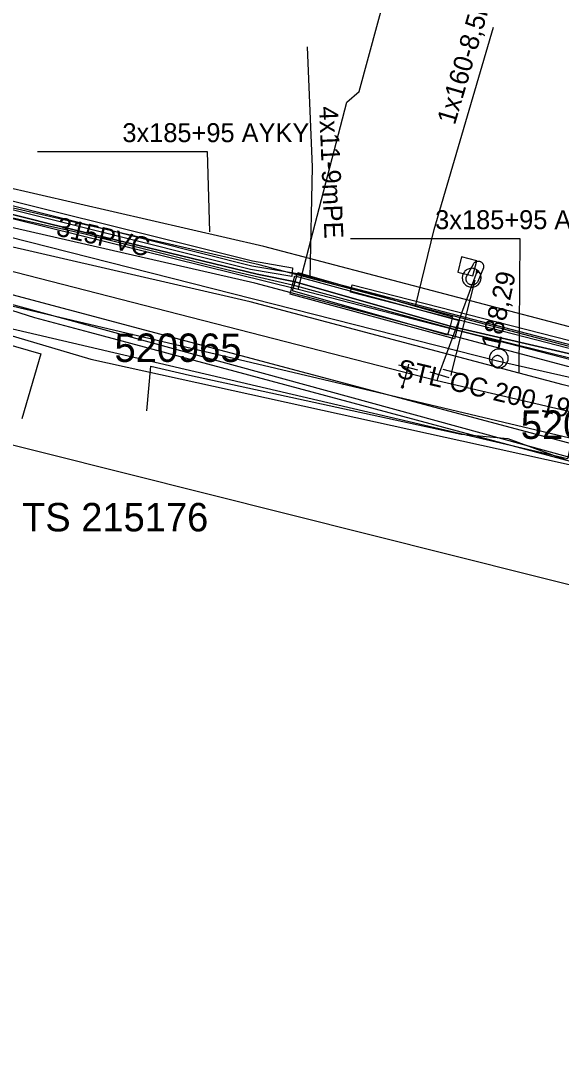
# Model space of a CAD drawing. Extents: x -746464 to -745690, y -1051581 to -1049993.
# Drawn here: x -746046 to -746017.5, y -1050643 to -1050588.4 of the extents above; entities that cross this region are included whole.
import ezdxf

# ---------------------------------------------------------------- set-up
doc = ezdxf.new("R2010")
doc.units = 0
for name, color, linetype in [('04_CETIN_neprovozovane', 7, 'Continuous'), ('04_CETIN_sdelovaci_podzem', 7, 'Continuous'), ('37_TVNET_sdelovaci_televizni kabely', 7, 'Continuous'), ('45_Eltodo_napajeci_kabel_NN', 7, 'Continuous'), ('45_Eltodo_popisy', 7, 'Continuous'), ('45_Eltodo_vedeni_NN_zemni', 7, 'Continuous'), ('48_Prazs_plynarenska_STL', 7, 'Continuous'), ('48_Prazs_plynarenska_STL_popisy', 7, 'Continuous'), ('51_PVaK_kanal_jednotna_overena poloha_rad', 7, 'Continuous'), ('51_PVaK_kanal_objekty', 7, 'Continuous'), ('51_PVaK_kanal_popisy', 7, 'Continuous'), ('51_PVaK_vodovod_chranicky_objekty', 7, 'Continuous'), ('51_PVaK_vodovod_overena poloha_pripojka', 7, 'Continuous'), ('51_PVaK_vodovod_overena poloha_rad', 7, 'Continuous'), ('51_PVaK_vodovod_zruseno_neoverena poloha', 7, 'Continuous'), ('55_PREdi_chranicky', 7, 'Continuous'), ('55_PREdi_NN', 7, 'Continuous'), ('55_PREdi_NN_popisy', 7, 'Continuous'), ('55_PREdi_stavby_popisy', 7, 'Continuous'), ('55_PREdi_VN', 7, 'Continuous'), ('55_PREdi_ZRUSENE_elektro', 7, 'Continuous')]:
    doc.layers.add(name, color=color, linetype=linetype)

msp = doc.modelspace()

# ---------------------------------------------------------------- linework, layer by layer
at = {"layer": '04_CETIN_neprovozovane'}
for points in [[(-746077.75, -1050600.04), (-746070.09, -1050602.34), (-746062.72, -1050598.54), (-746045.22, -1050604.11)], [(-746045.22, -1050604.11), (-746042.32, -1050604.89)], [(-746042.32, -1050604.89), (-746007.9, -1050614.14)]]:
    msp.add_lwpolyline(points, dxfattribs=at)
at = {"layer": '04_CETIN_sdelovaci_podzem'}
for points in [[(-746031.33, -1050602.62), (-746028.76, -1050592.74), (-746028.11, -1050592.18), (-746025.71, -1050583.31), (-746026.34, -1050580.8)], [(-746082.27, -1050612.86), (-746078.05, -1050599.01), (-746075.69, -1050591.97), (-746075.48, -1050591.71), (-746070.02, -1050593.33), (-746051.24, -1050597.4), (-746047.9, -1050598.52), (-746031.33, -1050602.62)], [(-746031.33, -1050602.62), (-746008.04, -1050608.63)], [(-746031.33, -1050602.62), (-746008.04, -1050608.63), (-745985.2, -1050613.51), (-745983, -1050613.31)], [(-746039.31, -1050609.04), (-746039.09, -1050606.67), (-746037.06, -1050607.15), (-746022.75, -1050610.27), (-746020.28, -1050610.49), (-746011.42, -1050613.75), (-746000.7, -1050616.14), (-745992.43, -1050617.61)], [(-746037.06, -1050607.15), (-746022.75, -1050610.27)]]:
    msp.add_lwpolyline(points, dxfattribs=at)
at = {"layer": '37_TVNET_sdelovaci_televizni kabely'}
msp.add_lwpolyline([(-745984.595, -1050626.363), (-746079.15, -1050602.616), (-746117.902, -1050728.62), (-746140.499, -1050964.785), (-746150.343, -1051014.385), (-746134.374, -1051025.766), (-746053.56, -1051028.358)], dxfattribs=at)
at = {"layer": '45_Eltodo_napajeci_kabel_NN'}
msp.add_lwpolyline([(-746120.222, -1050780.456), (-746117.893, -1050761.331), (-746115.771, -1050739.469), (-746111.954, -1050718.14), (-746112.159, -1050718.76), (-746102.169, -1050679.37), (-746100.421, -1050672.083), (-746096.865, -1050659.485), (-746093.587, -1050648.313), (-746077.373, -1050597.206), (-746063.594, -1050600.606), (-746044.898, -1050606.017), (-746045.886, -1050609.461)], dxfattribs=at)
at = {"layer": '45_Eltodo_vedeni_NN_zemni'}
for points in [[(-746061.297, -1050600.658), (-746042.266, -1050606.301)], [(-746042.266, -1050606.301), (-746020.794, -1050611.035)], [(-746020.794, -1050611.035), (-745999.067, -1050615.844)]]:
    msp.add_lwpolyline(points, dxfattribs=at)
at = {"layer": '48_Prazs_plynarenska_STL'}
msp.add_lwpolyline([(-746067.18, -1050601.29), (-746066.36, -1050600.78), (-746062.14, -1050599.78), (-746027.15, -1050608.05), (-745985.937, -1050617.84)], dxfattribs=at)
at = {"layer": '51_PVaK_kanal_jednotna_overena poloha_rad'}
for points in [[(-746020.83, -1050606.42), (-746056.318, -1050597.395), (-746066.01, -1050594.93)], [(-745978.75, -1050615.94), (-745979.378, -1050615.798), (-745986.498, -1050614.187), (-746013.222, -1050608.141), (-746020.83, -1050606.42)]]:
    msp.add_lwpolyline(points, dxfattribs=at)
at = {"layer": '51_PVaK_kanal_objekty'}
for points in [[(-746020.26, -1050606.27), (-746020.27, -1050606.22), (-746020.27, -1050606.17), (-746020.29, -1050606.12), (-746020.31, -1050606.07), (-746020.33, -1050606.02), (-746020.36, -1050605.98), (-746020.39, -1050605.94), (-746020.43, -1050605.9), (-746020.47, -1050605.87), (-746020.51, -1050605.84), (-746020.56, -1050605.82), (-746020.61, -1050605.8), (-746020.66, -1050605.78), (-746020.71, -1050605.78), (-746020.76, -1050605.77), (-746020.81, -1050605.78), (-746020.86, -1050605.78), (-746020.91, -1050605.8), (-746020.96, -1050605.82), (-746021.01, -1050605.84), (-746021.05, -1050605.87), (-746021.09, -1050605.9), (-746021.13, -1050605.94), (-746021.16, -1050605.98), (-746021.19, -1050606.02), (-746021.21, -1050606.07), (-746021.23, -1050606.12), (-746021.25, -1050606.17), (-746021.25, -1050606.22), (-746021.26, -1050606.27), (-746021.25, -1050606.32), (-746021.25, -1050606.37), (-746021.23, -1050606.42), (-746021.21, -1050606.47), (-746021.19, -1050606.52), (-746021.16, -1050606.56), (-746021.13, -1050606.6), (-746021.09, -1050606.64), (-746021.05, -1050606.67), (-746021.01, -1050606.7), (-746020.96, -1050606.72), (-746020.91, -1050606.74), (-746020.86, -1050606.76), (-746020.81, -1050606.76), (-746020.76, -1050606.77), (-746020.71, -1050606.76), (-746020.66, -1050606.76), (-746020.61, -1050606.74), (-746020.56, -1050606.72), (-746020.51, -1050606.7), (-746020.47, -1050606.67), (-746020.43, -1050606.64), (-746020.39, -1050606.6), (-746020.36, -1050606.56), (-746020.33, -1050606.52), (-746020.31, -1050606.47), (-746020.29, -1050606.42), (-746020.27, -1050606.37), (-746020.27, -1050606.32), (-746020.26, -1050606.27)], [(-746020.53, -1050606.42), (-746020.53, -1050606.39), (-746020.536, -1050606.36), (-746020.542, -1050606.33), (-746020.554, -1050606.3), (-746020.572, -1050606.27), (-746020.59, -1050606.246), (-746020.608, -1050606.222), (-746020.632, -1050606.198), (-746020.656, -1050606.18), (-746020.68, -1050606.162), (-746020.71, -1050606.144), (-746020.74, -1050606.132), (-746020.77, -1050606.126), (-746020.8, -1050606.12), (-746020.83, -1050606.12), (-746020.86, -1050606.12), (-746020.89, -1050606.126), (-746020.92, -1050606.132), (-746020.95, -1050606.144), (-746020.98, -1050606.162), (-746021.004, -1050606.18), (-746021.028, -1050606.198), (-746021.052, -1050606.222), (-746021.07, -1050606.246), (-746021.088, -1050606.27), (-746021.106, -1050606.3), (-746021.118, -1050606.33), (-746021.124, -1050606.36), (-746021.13, -1050606.39), (-746021.13, -1050606.42), (-746021.13, -1050606.45), (-746021.124, -1050606.48), (-746021.118, -1050606.51), (-746021.106, -1050606.54), (-746021.088, -1050606.57), (-746021.07, -1050606.594), (-746021.052, -1050606.618), (-746021.028, -1050606.642), (-746021.004, -1050606.66), (-746020.98, -1050606.678), (-746020.95, -1050606.696), (-746020.92, -1050606.708), (-746020.89, -1050606.714), (-746020.86, -1050606.72), (-746020.83, -1050606.72), (-746020.8, -1050606.72), (-746020.77, -1050606.714), (-746020.74, -1050606.708), (-746020.71, -1050606.696), (-746020.68, -1050606.678), (-746020.656, -1050606.66), (-746020.632, -1050606.642), (-746020.608, -1050606.618), (-746020.59, -1050606.594), (-746020.572, -1050606.57), (-746020.554, -1050606.54), (-746020.542, -1050606.51), (-746020.536, -1050606.48), (-746020.53, -1050606.45), (-746020.53, -1050606.42)]]:
    msp.add_lwpolyline(points, dxfattribs=at)
at = {"layer": '51_PVaK_vodovod_chranicky_objekty'}
for p, q in [((-746021.951, -1050601.715), (-746021.83, -1050601.643)), ((-746021.951, -1050601.715), (-746021.947, -1050601.696)), ((-746021.951, -1050601.715), (-746021.932, -1050601.72)), ((-746021.927, -1050601.618), (-746021.932, -1050601.637)), ((-746021.855, -1050601.74), (-746021.927, -1050601.618)), ((-746021.927, -1050601.618), (-746021.908, -1050601.623)), ((-746021.855, -1050601.74), (-746021.874, -1050601.735)), ((-746021.855, -1050601.74), (-746021.85, -1050601.72)), ((-746021.83, -1050601.643), (-746021.849, -1050601.638)), ((-746021.83, -1050601.643), (-746021.835, -1050601.662)), ((-746025.019, -1050606.89), (-746026.019, -1050606.623)), ((-746023.38, -1050607.292), (-746024.38, -1050606.992)), ((-746022.687, -1050607.108), (-746023.687, -1050606.854)), ((-746025.893, -1050607.799), (-746025.771, -1050607.728)), ((-746025.893, -1050607.799), (-746025.888, -1050607.78)), ((-746025.893, -1050607.799), (-746025.874, -1050607.804)), ((-746025.867, -1050607.703), (-746025.872, -1050607.722)), ((-746025.796, -1050607.825), (-746025.867, -1050607.703)), ((-746025.867, -1050607.703), (-746025.848, -1050607.708)), ((-746025.796, -1050607.825), (-746025.816, -1050607.82)), ((-746025.796, -1050607.825), (-746025.791, -1050607.806)), ((-746025.771, -1050607.728), (-746025.79, -1050607.723)), ((-746025.771, -1050607.728), (-746025.776, -1050607.748))]:
    msp.add_line(p, q, dxfattribs=at)
for points in [[(-746022.126, -1050601.913), (-746021.924, -1050601.115), (-746022.721, -1050600.913), (-746022.924, -1050601.71)], [(-746021.57, -1050601.49), (-746021.87, -1050602.21), (-746021.883, -1050602.235), (-746021.899, -1050602.259), (-746021.916, -1050602.281), (-746021.935, -1050602.302), (-746021.956, -1050602.321), (-746021.979, -1050602.338), (-746022.003, -1050602.352), (-746022.028, -1050602.365), (-746022.055, -1050602.376), (-746022.082, -1050602.384), (-746022.109, -1050602.39), (-746022.138, -1050602.393), (-746022.166, -1050602.394), (-746022.194, -1050602.392), (-746022.222, -1050602.388), (-746022.25, -1050602.381), (-746022.276, -1050602.372), (-746022.302, -1050602.361), (-746022.327, -1050602.348), (-746022.351, -1050602.332), (-746022.373, -1050602.314), (-746022.393, -1050602.295), (-746022.412, -1050602.274), (-746022.429, -1050602.251), (-746022.443, -1050602.227), (-746022.456, -1050602.201), (-746022.466, -1050602.175), (-746022.474, -1050602.148), (-746022.48, -1050602.12), (-746022.483, -1050602.092), (-746022.483, -1050602.064), (-746022.481, -1050602.035), (-746022.477, -1050602.007), (-746022.47, -1050601.98), (-746022.1, -1050601.29), (-746022.088, -1050601.268), (-746022.074, -1050601.248), (-746022.059, -1050601.229), (-746022.042, -1050601.211), (-746022.024, -1050601.194), (-746022.004, -1050601.18), (-746021.983, -1050601.167), (-746021.961, -1050601.156), (-746021.938, -1050601.147), (-746021.914, -1050601.14), (-746021.89, -1050601.135), (-746021.865, -1050601.132), (-746021.841, -1050601.131), (-746021.816, -1050601.133), (-746021.792, -1050601.136), (-746021.768, -1050601.142), (-746021.744, -1050601.15), (-746021.722, -1050601.159), (-746021.7, -1050601.171), (-746021.679, -1050601.184), (-746021.66, -1050601.2), (-746021.642, -1050601.216), (-746021.625, -1050601.235), (-746021.61, -1050601.254), (-746021.597, -1050601.275), (-746021.586, -1050601.297), (-746021.577, -1050601.32), (-746021.569, -1050601.344), (-746021.564, -1050601.368), (-746021.561, -1050601.392), (-746021.56, -1050601.417), (-746021.561, -1050601.441), (-746021.565, -1050601.466)]]:
    msp.add_lwpolyline(points, close=True, dxfattribs=at)
for points in [[(-746022.065, -1050601.526), (-746022.116, -1050601.523), (-746022.164, -1050601.511), (-746022.217, -1050601.518), (-746022.271, -1050601.525), (-746022.324, -1050601.532), (-746022.371, -1050601.551), (-746022.417, -1050601.57), (-746022.465, -1050601.599), (-746022.504, -1050601.631), (-746022.543, -1050601.662), (-746022.575, -1050601.706), (-746022.607, -1050601.749), (-746022.638, -1050601.793), (-746022.651, -1050601.842), (-746022.673, -1050601.888), (-746022.675, -1050601.939), (-746022.688, -1050601.987), (-746022.681, -1050602.041), (-746022.673, -1050602.094), (-746022.666, -1050602.147), (-746022.647, -1050602.194), (-746022.628, -1050602.24), (-746022.599, -1050602.288), (-746022.567, -1050602.327), (-746022.536, -1050602.366), (-746022.492, -1050602.398), (-746022.449, -1050602.43), (-746022.405, -1050602.461), (-746022.357, -1050602.474), (-746022.311, -1050602.496), (-746022.26, -1050602.498), (-746022.211, -1050602.511), (-746022.158, -1050602.504), (-746022.104, -1050602.496), (-746022.051, -1050602.489), (-746022.005, -1050602.47), (-746021.958, -1050602.451), (-746021.91, -1050602.422), (-746021.871, -1050602.39), (-746021.832, -1050602.359), (-746021.8, -1050602.315), (-746021.769, -1050602.272), (-746021.737, -1050602.228), (-746021.725, -1050602.18), (-746021.703, -1050602.134), (-746021.7, -1050602.083), (-746021.688, -1050602.034), (-746021.695, -1050601.981), (-746021.702, -1050601.927), (-746021.709, -1050601.874), (-746021.728, -1050601.828), (-746021.747, -1050601.782), (-746021.776, -1050601.733), (-746021.808, -1050601.694), (-746021.839, -1050601.655), (-746021.883, -1050601.623), (-746021.926, -1050601.592), (-746021.97, -1050601.56), (-746022.019, -1050601.548), (-746022.065, -1050601.526)], [(-746021.878, -1050601.63), (-746021.883, -1050601.629), (-746021.888, -1050601.629), (-746021.893, -1050601.629), (-746021.899, -1050601.629), (-746021.904, -1050601.631), (-746021.909, -1050601.633), (-746021.914, -1050601.635), (-746021.918, -1050601.638), (-746021.922, -1050601.641), (-746021.926, -1050601.644), (-746021.93, -1050601.648), (-746021.934, -1050601.652), (-746021.936, -1050601.657), (-746021.938, -1050601.662), (-746021.939, -1050601.666), (-746021.94, -1050601.671), (-746021.941, -1050601.676), (-746021.941, -1050601.682), (-746021.94, -1050601.687), (-746021.939, -1050601.692), (-746021.937, -1050601.697), (-746021.935, -1050601.702), (-746021.932, -1050601.707), (-746021.929, -1050601.71), (-746021.926, -1050601.714), (-746021.921, -1050601.718), (-746021.917, -1050601.722), (-746021.912, -1050601.724), (-746021.908, -1050601.726), (-746021.903, -1050601.727), (-746021.898, -1050601.728), (-746021.893, -1050601.729), (-746021.888, -1050601.729), (-746021.883, -1050601.728), (-746021.877, -1050601.727), (-746021.872, -1050601.725), (-746021.868, -1050601.723), (-746021.863, -1050601.72), (-746021.859, -1050601.717), (-746021.855, -1050601.714), (-746021.851, -1050601.709), (-746021.848, -1050601.705), (-746021.846, -1050601.701), (-746021.843, -1050601.696), (-746021.842, -1050601.691), (-746021.841, -1050601.686), (-746021.841, -1050601.681), (-746021.841, -1050601.676), (-746021.841, -1050601.671), (-746021.843, -1050601.665), (-746021.845, -1050601.661), (-746021.847, -1050601.656), (-746021.85, -1050601.651), (-746021.853, -1050601.647), (-746021.856, -1050601.643), (-746021.86, -1050601.639), (-746021.864, -1050601.636), (-746021.869, -1050601.634), (-746021.874, -1050601.632), (-746021.878, -1050601.63)], [(-746025.819, -1050607.715), (-746025.824, -1050607.714), (-746025.829, -1050607.714), (-746025.834, -1050607.714), (-746025.839, -1050607.714), (-746025.845, -1050607.716), (-746025.85, -1050607.718), (-746025.854, -1050607.72), (-746025.859, -1050607.722), (-746025.863, -1050607.725), (-746025.867, -1050607.729), (-746025.871, -1050607.733), (-746025.874, -1050607.737), (-746025.877, -1050607.741), (-746025.879, -1050607.746), (-746025.88, -1050607.751), (-746025.881, -1050607.756), (-746025.882, -1050607.761), (-746025.882, -1050607.766), (-746025.881, -1050607.771), (-746025.88, -1050607.777), (-746025.878, -1050607.781), (-746025.876, -1050607.786), (-746025.873, -1050607.791), (-746025.87, -1050607.795), (-746025.867, -1050607.799), (-746025.863, -1050607.803), (-746025.859, -1050607.806), (-746025.854, -1050607.809), (-746025.85, -1050607.811), (-746025.845, -1050607.812), (-746025.84, -1050607.813), (-746025.835, -1050607.814), (-746025.83, -1050607.814), (-746025.824, -1050607.813), (-746025.819, -1050607.812), (-746025.814, -1050607.81), (-746025.809, -1050607.808), (-746025.805, -1050607.805), (-746025.801, -1050607.802), (-746025.797, -1050607.799), (-746025.793, -1050607.795), (-746025.789, -1050607.791), (-746025.787, -1050607.786), (-746025.785, -1050607.782), (-746025.783, -1050607.777), (-746025.782, -1050607.772), (-746025.782, -1050607.767), (-746025.782, -1050607.762), (-746025.782, -1050607.756), (-746025.784, -1050607.751), (-746025.786, -1050607.746), (-746025.788, -1050607.741), (-746025.79, -1050607.737), (-746025.793, -1050607.733), (-746025.797, -1050607.729), (-746025.801, -1050607.724), (-746025.805, -1050607.721), (-746025.81, -1050607.719), (-746025.814, -1050607.717), (-746025.819, -1050607.715)]]:
    msp.add_lwpolyline(points, dxfattribs=at)
at = {"layer": '51_PVaK_vodovod_overena poloha_pripojka'}
for p, q in [((-746023.92, -1050607.13), (-746021.89, -1050601.68)), ((-746024.01, -1050607.43), (-746023.92, -1050607.13))]:
    msp.add_line(p, q, dxfattribs=at)
at = {"layer": '51_PVaK_vodovod_overena poloha_rad'}
msp.add_lwpolyline([(-746081.34, -1050614.63), (-746081.3, -1050614.56), (-746081.21, -1050614.34), (-746080.93, -1050614.25), (-746080.88, -1050614.08), (-746080.83, -1050613.84), (-746075.11, -1050595.11), (-746074.59, -1050594.87), (-746073.97, -1050594.57), (-746024.01, -1050607.43), (-746014.36, -1050609.69)], dxfattribs=at)
at = {"layer": '51_PVaK_vodovod_zruseno_neoverena poloha'}
for p, q in [((-746023.227, -1050606.971), (-746022.002, -1050602.141)), ((-746025.559, -1050606.746), (-746025.831, -1050607.765)), ((-746025.51, -1050606.563), (-746025.559, -1050606.746)), ((-746023.276, -1050607.164), (-746023.227, -1050606.971))]:
    msp.add_line(p, q, dxfattribs=at)
msp.add_lwpolyline([(-746015.55, -1050609.24), (-746016.53, -1050608.85), (-746017.13, -1050611.56), (-746076.02, -1050597.79), (-746077.016, -1050600.583)], dxfattribs=at)
at = {"layer": '55_PREdi_chranicky'}
for points in [[(-746051.552, -1050596.663), (-746033.738, -1050601.116), (-746031.625, -1050601.494), (-746031.663, -1050601.946), (-746033.852, -1050601.569), (-746051.665, -1050597.116), (-746051.552, -1050596.663)], [(-746031.382, -1050601.842), (-746031.352, -1050601.739), (-746023.192, -1050604.079), (-746023.33, -1050604.56), (-746023.468, -1050605.041), (-746031.628, -1050602.701), (-746031.49, -1050602.22), (-746031.382, -1050601.842)], [(-746031.63, -1050602.39), (-746031.499, -1050601.908), (-746022.839, -1050604.268), (-746022.97, -1050604.75), (-746023.101, -1050605.232), (-746031.761, -1050602.872), (-746031.63, -1050602.39)], [(-746028.482, -1050602.381), (-746010.151, -1050607.079), (-746006.113, -1050607.947), (-746006.188, -1050608.324), (-746010.227, -1050607.494), (-746028.58, -1050602.769), (-746028.482, -1050602.381)]]:
    msp.add_lwpolyline(points, close=True, dxfattribs=at)
at = {"layer": '55_PREdi_NN'}
for points in [[(-746000.214, -1050617.957), (-745998.581, -1050609.841), (-745999.913, -1050608.63), (-746001.427, -1050608.148), (-746007.766, -1050606.811), (-746011.616, -1050606.027), (-746033.139, -1050600.364), (-746047.04, -1050597.164), (-746054.246, -1050595.257), (-746066.512, -1050592.193), (-746068.673, -1050591.67), (-746072.751, -1050590.478), (-746075.08, -1050589.941), (-746076.135, -1050590.056), (-746077.309, -1050590.793), (-746079.355, -1050597.664), (-746080.275, -1050598.451)], [(-746001.15, -1050617.606), (-745999.687, -1050610.187), (-746000.424, -1050609.517), (-746001.682, -1050609.116), (-746007.969, -1050607.79), (-746011.839, -1050607.002), (-746033.38, -1050601.335), (-746047.28, -1050598.135), (-746054.495, -1050596.226), (-746066.751, -1050593.164), (-746068.931, -1050592.637), (-746073.004, -1050591.446), (-746075.14, -1050590.954), (-746075.798, -1050591.025), (-746076.476, -1050591.451), (-746078.325, -1050597.598), (-746079.707, -1050608.094)], [(-746077.97, -1050597.41), (-746076, -1050591.75), (-746075.63, -1050591.51), (-746075.17, -1050591.46), (-746073.95, -1050591.78), (-746069.06, -1050593.12), (-746061.44, -1050594.98), (-746054.62, -1050596.71), (-746047.4, -1050598.62), (-746042.57, -1050599.7), (-746034.88, -1050601.62), (-746031.63, -1050602.39), (-746022.97, -1050604.75), (-746018.15, -1050605.95), (-746011.95, -1050607.49), (-746008.07, -1050608.28), (-746001.81, -1050609.6), (-746000.68, -1050609.96), (-746000.24, -1050610.36), (-746001.39, -1050615.4)], [(-746014.824, -1050616.825), (-746014.137, -1050614.947), (-746014.356, -1050614.946), (-746013.863, -1050613.96), (-746011.035, -1050614.027), (-746002.037, -1050615.938), (-746000.793, -1050610.533), (-746001.938, -1050610.084), (-746012.061, -1050607.978), (-746017.12, -1050606.697), (-746033.62, -1050602.305), (-746047.52, -1050599.105), (-746054.744, -1050597.194), (-746066.989, -1050594.136), (-746069.189, -1050593.603), (-746073.256, -1050592.414), (-746075.2, -1050591.966), (-746075.644, -1050592.109), (-746077.277, -1050597.721), (-746078.666, -1050608.367)], [(-746004.119, -1050617.454), (-746003.012, -1050615.713), (-746001.956, -1050611.128), (-746002.193, -1050611.052), (-746008.374, -1050609.749), (-746012.284, -1050608.953), (-746017.372, -1050607.665), (-746033.861, -1050603.276), (-746047.76, -1050600.076), (-746054.994, -1050598.163), (-746067.228, -1050595.107), (-746069.447, -1050594.57), (-746073.509, -1050593.382), (-746074.91, -1050593.059), (-746076.549, -1050597.892), (-746077.62, -1050608.657)]]:
    msp.add_lwpolyline(points, dxfattribs=at)
at = {"layer": '55_PREdi_NN_popisy'}
for points in [[(-746045.062, -1050595.356), (-746036.126, -1050595.356), (-746036.003, -1050599.595)], [(-746028.58, -1050599.948), (-746019.643, -1050599.948), (-746019.696, -1050607.012)]]:
    msp.add_lwpolyline(points, dxfattribs=at)
at = {"layer": '55_PREdi_stavby_popisy'}
for points in [[(-746025.154, -1050603.509), (-746024.161, -1050599.464), (-746021.032, -1050588.797)], [(-746030.861, -1050589.828), (-746030.598, -1050596.182), (-746030.719, -1050602.013)]]:
    msp.add_lwpolyline(points, dxfattribs=at)
at = {"layer": '55_PREdi_VN'}
for points in [[(-746065.403, -1050593.98), (-746059.62, -1050595.28), (-746052.36, -1050597.16), (-746044.36, -1050599.18), (-746033.5, -1050601.82), (-746031.49, -1050602.22), (-746023.33, -1050604.56), (-746016.4, -1050606.16), (-746010.66, -1050607.67), (-746000.78, -1050609.66), (-746000.5, -1050610.03), (-746000.42, -1050610.36)], [(-746002.749, -1050617.975), (-746002.179, -1050616.841), (-746001.68, -1050615.669), (-746001.68, -1050615.319), (-746000.616, -1050610.318), (-746000.62, -1050609.871), (-746000.78, -1050609.66), (-746010.66, -1050607.67), (-746016.4, -1050606.16), (-746023.33, -1050604.56), (-746031.49, -1050602.22), (-746033.5, -1050601.82), (-746044.36, -1050599.18), (-746052.36, -1050597.16)]]:
    msp.add_lwpolyline(points, dxfattribs=at)
at = {"layer": '55_PREdi_ZRUSENE_elektro'}
for points in [[(-746052.08, -1050596.776), (-746033.776, -1050601.38), (-746031.361, -1050601.795), (-746016.894, -1050605.572), (-746010.868, -1050607.154), (-746005.887, -1050608.211), (-745996.678, -1050610.06)], [(-746060.938, -1050603.561), (-746060.091, -1050599.25), (-746009.954, -1050612.619), (-746003.356, -1050614.037)], [(-746058.88, -1050603.359), (-746060.286, -1050603.079), (-746059.788, -1050599.742), (-746010.229, -1050613.339), (-746003.555, -1050614.684)]]:
    msp.add_lwpolyline(points, dxfattribs=at)

# ---------------------------------------------------------------- texts
at = {"layer": '45_Eltodo_popisy'}
for s, p in [('520965', (-746041.01, -1050606.452)), ('520966', (-746019.601, -1050610.512)), ('TS 215176', (-746045.883, -1050615.391))]:
    msp.add_text(s, height=1.5, dxfattribs=at).set_placement(p)
at = {"layer": '48_Prazs_plynarenska_STL_popisy'}
msp.add_text('STL OC 200 1991', height=1, rotation=346.6373, dxfattribs=at).set_placement((-746026.178, -1050607.253))
at = {"layer": '51_PVaK_kanal_popisy'}
for s, rotation, p in [('315PVC', 346.732, (-746044.138, -1050599.766)), ('188,29', 77.5784, (-746020.733, -1050605.798))]:
    msp.add_text(s, height=1, rotation=rotation, dxfattribs=at).set_placement(p)
at = {"layer": '55_PREdi_NN_popisy'}
for p in [(-746040.594, -1050594.856), (-746024.112, -1050599.448)]:
    msp.add_text('3x185+95 AYKY', height=1, dxfattribs=at).set_placement(p)
at = {"layer": '55_PREdi_stavby_popisy'}
for s, rotation, p in [('1x160-8,5mHDPE vlnitá', 73.652, (-746023.077, -1050593.99)), ('4x11-9mPE', 272.364, (-746030.229, -1050592.984))]:
    msp.add_text(s, height=1, rotation=rotation, dxfattribs=at).set_placement(p)

doc.saveas('drawing.dxf')
